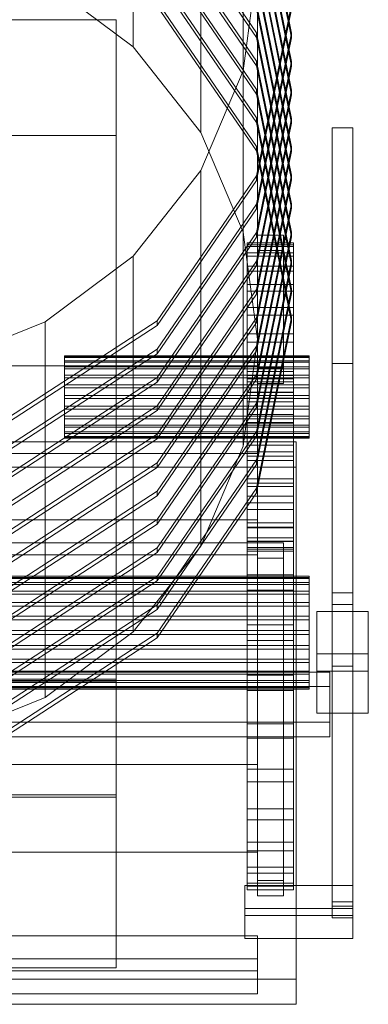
# Model space of a CAD drawing. Header units: millimetres. Extents: x -2233 to 61924, y -68080 to 6847.
# Tile 379 of 656: x 1753 to 1888, y -32644 to -32262. Entities that reach past the tile are written whole.
import ezdxf

# ---------------------------------------------------------------- set-up
doc = ezdxf.new("R2010")
doc.units = ezdxf.units.MM
doc.layers.add('frontal_C03', color=7, linetype='Continuous', lineweight=0)

msp = doc.modelspace()

# ---------------------------------------------------------------- linework, layer by layer
at = {"layer": 'frontal_C03'}
for p, q in [((1796.673, -32272.26), (1796.673, -32126.286)), ((1822.894, -32305.56), (1822.894, -32159.585)), ((1839.378, -32344.338), (1839.378, -32198.364)), ((1858.2, -32267.002), (1844.635, -32200.55)), ((1844.635, -32202.346), (1858.2, -32268.799)), ((1844.635, -32266.8), (1806.006, -32210.464)), ((1806.006, -32212.261), (1844.635, -32268.596)), ((1858.2, -32278.044), (1844.635, -32211.591)), ((1844.635, -32213.388), (1858.2, -32279.84)), ((1844.635, -32277.841), (1806.006, -32221.506)), ((1806.006, -32223.303), (1844.635, -32279.638)), ((1858.2, -32289.085), (1844.635, -32222.633)), ((1844.635, -32224.43), (1858.2, -32290.882)), ((1844.635, -32288.883), (1806.006, -32232.548)), ((1806.006, -32234.344), (1844.635, -32290.68)), ((1858.2, -32300.127), (1844.635, -32233.675)), ((1844.635, -32235.471), (1858.2, -32301.924)), ((1839.378, -32281.592), (1845, -32239.978)), ((1845, -32239.978), (1845, -32385.953)), ((1762.5, -32246.708), (1796.673, -32272.26)), ((1844.635, -32299.925), (1806.006, -32243.589)), ((1806.006, -32245.386), (1844.635, -32301.721)), ((1858.2, -32311.169), (1844.635, -32244.716)), ((1844.635, -32246.513), (1858.2, -32312.965)), ((1844.635, -32310.966), (1806.006, -32254.631)), ((1806.006, -32256.428), (1844.635, -32312.763)), ((1858.2, -32322.21), (1844.635, -32255.758)), ((1844.635, -32322.413), (1858.2, -32255.96)), ((1844.635, -32257.555), (1858.2, -32324.007)), ((1858.2, -32257.757), (1844.635, -32324.209)), ((1570, -32261.816), (1790, -32261.816)), ((1790, -32261.816), (1790, -32306.731)), ((1790, -32261.816), (1790, -32519.072)), ((1858.2, -32333.252), (1844.635, -32266.8)), ((1844.635, -32268.596), (1844.635, -32266.8)), ((1844.635, -32333.454), (1858.2, -32267.002)), ((1844.635, -32268.596), (1858.2, -32335.049)), ((1858.2, -32268.799), (1844.635, -32335.251)), ((1858.2, -32267.002), (1858.2, -32268.799)), ((1796.673, -32272.26), (1822.894, -32305.56)), ((1858.2, -32344.294), (1844.635, -32277.841)), ((1844.635, -32279.638), (1844.635, -32277.841)), ((1822.894, -32320.371), (1839.378, -32281.592)), ((1839.378, -32427.567), (1839.378, -32281.592)), ((1844.635, -32344.496), (1858.2, -32278.044)), ((1844.635, -32279.638), (1858.2, -32346.09)), ((1858.2, -32279.84), (1844.635, -32346.293)), ((1858.2, -32278.044), (1858.2, -32279.84)), ((1858.2, -32355.335), (1844.635, -32288.883)), ((1844.635, -32290.68), (1844.635, -32288.883)), ((1844.635, -32355.538), (1858.2, -32289.085)), ((1858.2, -32289.085), (1858.2, -32290.882)), ((1844.635, -32290.68), (1858.2, -32357.132)), ((1858.2, -32290.882), (1844.635, -32357.334)), ((1858.2, -32366.377), (1844.635, -32299.925)), ((1844.635, -32301.721), (1844.635, -32299.925)), ((1844.635, -32366.579), (1858.2, -32300.127)), ((1858.2, -32300.127), (1858.2, -32301.924)), ((1844.635, -32301.721), (1858.2, -32368.174)), ((1858.2, -32301.924), (1844.635, -32368.376)), ((1874, -32513.079), (1874, -32303.742)), ((1874, -32303.742), (1882, -32303.742)), ((1874, -32303.742), (1874, -32395.331)), ((1882, -32303.742), (1882, -32513.079)), ((1882, -32395.331), (1882, -32303.742)), ((1790, -32306.731), (1570, -32306.731)), ((1790, -32563.988), (1790, -32306.731)), ((1822.894, -32305.56), (1839.378, -32344.338)), ((1858.2, -32377.419), (1844.635, -32310.966)), ((1844.635, -32312.763), (1844.635, -32310.966)), ((1844.635, -32377.621), (1858.2, -32311.169)), ((1858.2, -32311.169), (1858.2, -32312.965)), ((1844.635, -32312.763), (1858.2, -32379.215)), ((1858.2, -32312.965), (1844.635, -32379.418)), ((1796.673, -32353.67), (1822.894, -32320.371)), ((1806.006, -32378.748), (1844.635, -32322.413)), ((1822.894, -32466.345), (1822.894, -32320.371)), ((1844.635, -32388.663), (1858.2, -32322.21)), ((1844.635, -32324.209), (1844.635, -32322.413)), ((1858.2, -32322.21), (1858.2, -32324.007)), ((1844.635, -32324.209), (1806.006, -32380.545)), ((1858.2, -32324.007), (1844.635, -32390.459)), ((1806.006, -32389.79), (1844.635, -32333.454)), ((1844.635, -32335.251), (1806.006, -32391.586)), ((1844.635, -32399.704), (1858.2, -32333.252)), ((1844.635, -32335.251), (1844.635, -32333.454)), ((1858.2, -32335.049), (1844.635, -32401.501)), ((1858.2, -32333.252), (1858.2, -32335.049)), ((1806.006, -32400.832), (1844.635, -32344.496)), ((1844.635, -32346.293), (1806.006, -32402.628)), ((1839.378, -32344.338), (1845, -32385.953)), ((1844.635, -32410.746), (1858.2, -32344.294)), ((1844.635, -32346.293), (1844.635, -32344.496)), ((1858.2, -32346.09), (1844.635, -32412.543)), ((1845, -32351.467), (1845, -32345.473)), ((1845, -32345.473), (1855, -32345.473)), ((1845, -32345.473), (1845, -32397.103)), ((1855, -32345.473), (1855, -32351.467)), ((1855, -32397.103), (1855, -32345.473)), ((1858.2, -32344.294), (1858.2, -32346.09)), ((1841, -32349.943), (1841, -32348.438)), ((1841, -32348.438), (1841, -32349.237)), ((1841, -32348.438), (1859, -32348.438)), ((1841, -32349.237), (1841, -32352.31)), ((1841, -32349.237), (1859, -32349.237)), ((1841, -32353.695), (1841, -32349.943)), ((1841, -32349.943), (1859, -32349.943)), ((1859, -32349.237), (1859, -32348.438)), ((1859, -32348.438), (1859, -32349.943)), ((1859, -32352.31), (1859, -32349.237)), ((1859, -32349.943), (1859, -32353.695)), ((1762.5, -32379.222), (1796.673, -32353.67)), ((1796.673, -32499.645), (1796.673, -32353.67)), ((1841, -32352.31), (1841, -32357.54)), ((1841, -32352.31), (1859, -32352.31)), ((1841, -32359.55), (1841, -32353.695)), ((1841, -32353.695), (1859, -32353.695)), ((1855, -32351.467), (1845, -32351.467)), ((1845, -32351.467), (1845, -32403.097)), ((1855, -32351.467), (1855, -32403.097)), ((1859, -32357.54), (1859, -32352.31)), ((1859, -32353.695), (1859, -32359.55)), ((1806.006, -32411.873), (1844.635, -32355.538)), ((1844.635, -32357.334), (1806.006, -32413.67)), ((1841, -32357.54), (1841, -32364.724)), ((1841, -32357.54), (1859, -32357.54)), ((1844.635, -32421.788), (1858.2, -32355.335)), ((1844.635, -32357.334), (1844.635, -32355.538)), ((1858.2, -32357.132), (1844.635, -32423.584)), ((1858.2, -32355.335), (1858.2, -32357.132)), ((1859, -32364.724), (1859, -32357.54)), ((1841, -32367.282), (1841, -32359.55)), ((1841, -32359.55), (1859, -32359.55)), ((1859, -32359.55), (1859, -32367.282)), ((1841, -32364.724), (1841, -32373.587)), ((1841, -32364.724), (1859, -32364.724)), ((1859, -32373.587), (1859, -32364.724)), ((1806.006, -32422.915), (1844.635, -32366.579)), ((1844.635, -32368.376), (1806.006, -32424.711)), ((1841, -32376.596), (1841, -32367.282)), ((1841, -32367.282), (1859, -32367.282)), ((1844.635, -32432.829), (1858.2, -32366.377)), ((1844.635, -32368.376), (1844.635, -32366.579)), ((1858.2, -32368.174), (1844.635, -32434.626)), ((1858.2, -32366.377), (1858.2, -32368.174)), ((1859, -32367.282), (1859, -32376.596)), ((1841, -32373.587), (1841, -32383.788)), ((1841, -32373.587), (1859, -32373.587)), ((1841, -32387.131), (1841, -32376.596)), ((1841, -32376.596), (1859, -32376.596)), ((1859, -32383.788), (1859, -32373.587)), ((1859, -32376.596), (1859, -32387.131)), ((1722.705, -32395.285), (1762.5, -32379.222)), ((1748.194, -32416.39), (1806.006, -32378.748)), ((1806.006, -32380.545), (1748.194, -32418.187)), ((1762.5, -32525.197), (1762.5, -32379.222)), ((1806.006, -32433.957), (1844.635, -32377.621)), ((1806.006, -32380.545), (1806.006, -32378.748)), ((1844.635, -32379.418), (1806.006, -32435.753)), ((1844.635, -32443.871), (1858.2, -32377.419)), ((1844.635, -32379.418), (1844.635, -32377.621)), ((1858.2, -32379.215), (1844.635, -32445.668)), ((1858.2, -32377.419), (1858.2, -32379.215)), ((1841, -32383.788), (1841, -32394.936)), ((1841, -32383.788), (1859, -32383.788)), ((1859, -32394.936), (1859, -32383.788)), ((1806.006, -32444.998), (1844.635, -32388.663)), ((1845, -32385.953), (1839.378, -32427.567)), ((1841, -32398.485), (1841, -32387.131)), ((1841, -32387.131), (1859, -32387.131)), ((1844.635, -32390.459), (1844.635, -32388.663)), ((1859, -32387.131), (1859, -32398.485)), ((1748.194, -32427.432), (1806.006, -32389.79)), ((1806.006, -32391.586), (1748.194, -32429.229)), ((1770, -32392.819), (1770, -32392.42)), ((1770, -32392.42), (1770, -32393.111)), ((1770, -32392.42), (1865, -32392.42)), ((1806.006, -32391.586), (1806.006, -32389.79)), ((1844.635, -32390.459), (1806.006, -32446.795)), ((1865, -32393.111), (1865, -32392.42)), ((1865, -32392.42), (1865, -32392.819)), ((1515, -32396.272), (1845, -32396.272)), ((1770, -32394.28), (1770, -32392.819)), ((1770, -32392.819), (1865, -32392.819)), ((1770, -32393.111), (1770, -32394.845)), ((1770, -32393.111), (1865, -32393.111)), ((1770, -32396.704), (1770, -32394.28)), ((1770, -32394.28), (1865, -32394.28)), ((1770, -32394.845), (1770, -32397.503)), ((1770, -32394.845), (1865, -32394.845)), ((1841, -32394.936), (1841, -32406.601)), ((1859, -32394.936), (1841, -32394.936)), ((1845, -32396.272), (1845, -32551.229)), ((1845, -32396.272), (1845, -32430.378)), ((1859, -32406.601), (1859, -32394.936)), ((1865, -32392.819), (1865, -32394.28)), ((1865, -32394.845), (1865, -32393.111)), ((1865, -32394.28), (1865, -32396.704)), ((1865, -32397.503), (1865, -32394.845)), ((1882, -32395.331), (1874, -32395.331)), ((1874, -32395.331), (1874, -32604.669)), ((1882, -32604.669), (1882, -32395.331)), ((1770, -32399.926), (1770, -32396.704)), ((1770, -32396.704), (1865, -32396.704)), ((1770, -32397.503), (1770, -32400.904)), ((1770, -32397.503), (1865, -32397.503)), ((1770, -32403.726), (1770, -32399.926)), ((1770, -32399.926), (1865, -32399.926)), ((1806.006, -32456.04), (1844.635, -32399.704)), ((1841, -32410.22), (1841, -32398.485)), ((1841, -32398.485), (1859, -32398.485)), ((1841, -32402.554), (1841, -32400.045)), ((1841, -32400.045), (1841, -32401.378)), ((1841, -32400.045), (1859, -32400.045)), ((1844.635, -32401.501), (1844.635, -32399.704)), ((1855, -32397.103), (1845, -32397.103)), ((1845, -32397.103), (1845, -32403.097)), ((1855, -32403.097), (1855, -32397.103)), ((1859, -32398.485), (1859, -32410.22)), ((1859, -32401.378), (1859, -32400.045)), ((1859, -32400.045), (1859, -32402.554)), ((1865, -32396.704), (1865, -32399.926)), ((1865, -32400.904), (1865, -32397.503)), ((1865, -32399.926), (1865, -32403.726)), ((1748.194, -32438.474), (1806.006, -32400.832)), ((1806.006, -32402.628), (1748.194, -32440.27)), ((1770, -32400.904), (1770, -32404.817)), ((1770, -32400.904), (1865, -32400.904)), ((1770, -32407.846), (1770, -32403.726)), ((1770, -32403.726), (1865, -32403.726)), ((1806.006, -32402.628), (1806.006, -32400.832)), ((1844.635, -32401.501), (1806.006, -32457.836)), ((1841, -32401.378), (1841, -32406.5)), ((1841, -32401.378), (1859, -32401.378)), ((1841, -32408.808), (1841, -32402.554)), ((1841, -32402.554), (1859, -32402.554)), ((1845, -32403.097), (1855, -32403.097)), ((1859, -32406.5), (1859, -32401.378)), ((1859, -32402.554), (1859, -32408.808)), ((1865, -32404.817), (1865, -32400.904)), ((1865, -32403.726), (1865, -32407.846)), ((1770, -32404.817), (1770, -32408.975)), ((1865, -32404.817), (1770, -32404.817)), ((1770, -32412.003), (1770, -32407.846)), ((1770, -32407.846), (1865, -32407.846)), ((1841, -32406.5), (1841, -32415.216)), ((1841, -32406.5), (1859, -32406.5)), ((1841, -32406.601), (1841, -32418.336)), ((1841, -32406.601), (1859, -32406.601)), ((1859, -32415.216), (1859, -32406.5)), ((1859, -32418.336), (1859, -32406.601)), ((1865, -32408.975), (1865, -32404.817)), ((1865, -32407.846), (1865, -32412.003)), ((1770, -32408.975), (1770, -32413.094)), ((1770, -32408.975), (1865, -32408.975)), ((1806.006, -32467.082), (1844.635, -32410.746)), ((1841, -32418.566), (1841, -32408.808)), ((1841, -32408.808), (1859, -32408.808)), ((1841, -32421.885), (1841, -32410.22)), ((1841, -32410.22), (1859, -32410.22)), ((1844.635, -32412.543), (1844.635, -32410.746)), ((1859, -32408.808), (1859, -32418.566)), ((1859, -32410.22), (1859, -32421.885)), ((1865, -32413.094), (1865, -32408.975)), ((1748.194, -32449.515), (1806.006, -32411.873)), ((1806.006, -32413.67), (1748.194, -32451.312)), ((1770, -32415.916), (1770, -32412.003)), ((1770, -32412.003), (1865, -32412.003)), ((1770, -32413.094), (1770, -32416.894)), ((1770, -32413.094), (1865, -32413.094)), ((1806.006, -32413.67), (1806.006, -32411.873)), ((1844.635, -32412.543), (1806.006, -32468.878)), ((1841, -32415.216), (1841, -32427.189)), ((1841, -32415.216), (1859, -32415.216)), ((1859, -32427.189), (1859, -32415.216)), ((1865, -32412.003), (1865, -32415.916)), ((1865, -32416.894), (1865, -32413.094)), ((1770, -32419.318), (1770, -32415.916)), ((1770, -32415.916), (1865, -32415.916)), ((1770, -32416.894), (1770, -32420.116)), ((1770, -32416.894), (1865, -32416.894)), ((1770, -32421.976), (1770, -32419.318)), ((1770, -32419.318), (1865, -32419.318)), ((1841, -32418.336), (1841, -32429.689)), ((1841, -32418.336), (1859, -32418.336)), ((1841, -32431.454), (1841, -32418.566)), ((1841, -32418.566), (1859, -32418.566)), ((1859, -32429.689), (1859, -32418.336)), ((1859, -32418.566), (1859, -32431.454)), ((1865, -32415.916), (1865, -32419.318)), ((1865, -32420.116), (1865, -32416.894)), ((1865, -32419.318), (1865, -32421.976)), ((1748.194, -32460.557), (1806.006, -32422.915)), ((1770, -32420.116), (1770, -32422.54)), ((1770, -32420.116), (1865, -32420.116)), ((1770, -32423.709), (1770, -32421.976)), ((1770, -32421.976), (1865, -32421.976)), ((1770, -32422.54), (1770, -32424.002)), ((1770, -32422.54), (1865, -32422.54)), ((1806.006, -32478.123), (1844.635, -32421.788)), ((1806.006, -32424.711), (1806.006, -32422.915)), ((1841, -32433.032), (1841, -32421.885)), ((1841, -32421.885), (1859, -32421.885)), ((1844.635, -32423.584), (1844.635, -32421.788)), ((1859, -32421.885), (1859, -32433.032)), ((1865, -32422.54), (1865, -32420.116)), ((1865, -32421.976), (1865, -32423.709)), ((1865, -32424.002), (1865, -32422.54)), ((1500, -32425.886), (1860, -32425.886)), ((1806.006, -32424.711), (1748.194, -32462.354)), ((1770, -32424.4), (1770, -32423.709)), ((1770, -32423.709), (1865, -32423.709)), ((1770, -32424.002), (1770, -32424.4)), ((1770, -32424.002), (1865, -32424.002)), ((1770, -32424.4), (1865, -32424.4)), ((1844.635, -32423.584), (1806.006, -32479.92)), ((1860, -32425.886), (1860, -32634.742)), ((1860, -32425.886), (1860, -32435.631)), ((1865, -32423.709), (1865, -32424.4)), ((1865, -32424.4), (1865, -32424.002)), ((1845, -32430.378), (1515, -32430.378)), ((1839.378, -32427.567), (1822.894, -32466.345)), ((1841, -32427.189), (1841, -32441.961)), ((1841, -32427.189), (1859, -32427.189)), ((1841, -32429.689), (1841, -32440.225)), ((1841, -32429.689), (1859, -32429.689)), ((1845, -32585.335), (1845, -32430.378)), ((1859, -32441.961), (1859, -32427.189)), ((1859, -32440.225), (1859, -32429.689)), ((1748.194, -32471.599), (1806.006, -32433.957)), ((1806.006, -32489.165), (1844.635, -32432.829)), ((1806.006, -32435.753), (1806.006, -32433.957)), ((1844.635, -32434.626), (1806.006, -32490.961)), ((1841, -32446.975), (1841, -32431.454)), ((1841, -32431.454), (1859, -32431.454)), ((1841, -32443.234), (1841, -32433.032)), ((1841, -32433.032), (1859, -32433.032)), ((1844.635, -32434.626), (1844.635, -32432.829)), ((1859, -32431.454), (1859, -32446.975)), ((1859, -32433.032), (1859, -32443.234)), ((1860, -32435.631), (1500, -32435.631)), ((1806.006, -32435.753), (1748.194, -32473.395)), ((1860, -32644.487), (1860, -32435.631)), ((1841, -32440.225), (1841, -32449.538)), ((1841, -32440.225), (1859, -32440.225)), ((1841, -32441.961), (1841, -32458.963)), ((1841, -32441.961), (1859, -32441.961)), ((1859, -32449.538), (1859, -32440.225)), ((1859, -32458.963), (1859, -32441.961)), ((1748.194, -32482.64), (1806.006, -32444.998)), ((1806.006, -32500.207), (1844.635, -32443.871)), ((1806.006, -32446.795), (1806.006, -32444.998)), ((1844.635, -32445.668), (1806.006, -32502.003)), ((1841, -32452.097), (1841, -32443.234)), ((1841, -32443.234), (1859, -32443.234)), ((1844.635, -32445.668), (1844.635, -32443.871)), ((1859, -32443.234), (1859, -32452.097)), ((1806.006, -32446.795), (1748.194, -32484.437)), ((1841, -32464.535), (1841, -32446.975)), ((1841, -32446.975), (1859, -32446.975)), ((1841, -32449.538), (1841, -32457.271)), ((1841, -32449.538), (1859, -32449.538)), ((1859, -32446.975), (1859, -32464.535)), ((1859, -32457.271), (1859, -32449.538)), ((1841, -32459.281), (1841, -32452.097)), ((1841, -32452.097), (1859, -32452.097)), ((1859, -32452.097), (1859, -32459.281)), ((1465, -32456.14), (1845, -32456.14)), ((1748.194, -32493.682), (1806.006, -32456.04)), ((1806.006, -32457.836), (1806.006, -32456.04)), ((1841, -32457.271), (1841, -32463.125)), ((1841, -32457.271), (1859, -32457.271)), ((1845, -32456.14), (1845, -32465.123)), ((1845, -32456.14), (1845, -32469.782)), ((1859, -32463.125), (1859, -32457.271)), ((1806.006, -32457.836), (1748.194, -32495.479)), ((1841, -32458.963), (1841, -32477.542)), ((1841, -32458.963), (1859, -32458.963)), ((1841, -32464.51), (1841, -32459.281)), ((1841, -32459.281), (1859, -32459.281)), ((1859, -32477.542), (1859, -32458.963)), ((1859, -32459.281), (1859, -32464.51)), ((1845, -32465.123), (1465, -32465.123)), ((1841, -32463.125), (1841, -32466.878)), ((1841, -32463.125), (1859, -32463.125)), ((1841, -32467.584), (1841, -32464.51)), ((1841, -32464.51), (1859, -32464.51)), ((1841, -32483.457), (1841, -32464.535)), ((1841, -32464.535), (1859, -32464.535)), ((1845, -32471), (1845, -32465.039)), ((1845, -32465.039), (1855, -32465.039)), ((1845, -32465.039), (1845, -32596.369)), ((1845, -32478.765), (1845, -32465.123)), ((1855, -32465.039), (1855, -32471)), ((1855, -32596.369), (1855, -32465.039)), ((1859, -32466.878), (1859, -32463.125)), ((1859, -32464.51), (1859, -32467.584)), ((1859, -32464.535), (1859, -32483.457)), ((1748.194, -32504.724), (1806.006, -32467.082)), ((1806.006, -32468.878), (1748.194, -32506.52)), ((1822.894, -32466.345), (1796.673, -32499.645)), ((1806.006, -32468.878), (1806.006, -32467.082)), ((1841, -32466.878), (1841, -32468.383)), ((1841, -32466.878), (1859, -32466.878)), ((1841, -32468.383), (1841, -32467.584)), ((1841, -32467.584), (1859, -32467.584)), ((1841, -32468.383), (1859, -32468.383)), ((1859, -32468.383), (1859, -32466.878)), ((1859, -32467.584), (1859, -32468.383)), ((1845, -32469.782), (1465, -32469.782)), ((1845, -32478.765), (1845, -32469.782)), ((1855, -32471), (1845, -32471)), ((1845, -32471), (1845, -32602.33)), ((1855, -32471), (1855, -32602.33)), ((1465, -32478.765), (1845, -32478.765)), ((1560, -32478.014), (1865, -32478.014)), ((1560, -32478.562), (1865, -32478.562)), ((1560, -32478.964), (1865, -32478.964)), ((1560, -32480.571), (1865, -32480.571)), ((1748.194, -32515.765), (1806.006, -32478.123)), ((1806.006, -32479.92), (1748.194, -32517.562)), ((1806.006, -32479.92), (1806.006, -32478.123)), ((1841, -32477.542), (1841, -32496.985)), ((1859, -32477.542), (1841, -32477.542)), ((1859, -32496.985), (1859, -32477.542)), ((1865, -32478.964), (1865, -32478.014)), ((1865, -32478.014), (1865, -32478.562)), ((1865, -32478.562), (1865, -32480.571)), ((1865, -32481.347), (1865, -32478.964)), ((1865, -32480.571), (1865, -32483.904)), ((1560, -32481.347), (1865, -32481.347)), ((1560, -32483.904), (1865, -32483.904)), ((1841, -32503.015), (1841, -32483.457)), ((1841, -32483.457), (1859, -32483.457)), ((1859, -32483.457), (1859, -32503.015)), ((1865, -32485.002), (1865, -32481.347)), ((1865, -32483.904), (1865, -32488.335)), ((1560, -32485.002), (1865, -32485.002)), ((1560, -32488.335), (1865, -32488.335)), ((1865, -32489.679), (1865, -32485.002)), ((1865, -32488.335), (1865, -32493.56)), ((1874, -32489.058), (1874, -32484.566)), ((1874, -32484.566), (1882, -32484.566)), ((1874, -32606.373), (1874, -32484.566)), ((1882, -32484.566), (1882, -32489.058)), ((1882, -32484.566), (1882, -32606.373)), ((1560, -32489.679), (1865, -32489.679)), ((1748.194, -32526.807), (1806.006, -32489.165)), ((1806.006, -32490.961), (1748.194, -32528.604)), ((1806.006, -32490.961), (1806.006, -32489.165)), ((1865, -32495.059), (1865, -32489.679)), ((1868, -32491.812), (1888, -32491.812)), ((1868, -32508.188), (1868, -32491.812)), ((1868, -32491.812), (1868, -32514.982)), ((1882, -32489.058), (1874, -32489.058)), ((1874, -32489.058), (1874, -32610.865)), ((1882, -32610.865), (1882, -32489.058)), ((1888, -32491.812), (1888, -32508.188)), ((1888, -32514.982), (1888, -32491.812)), ((1560, -32493.56), (1865, -32493.56)), ((1865, -32495.059), (1560, -32495.059)), ((1865, -32493.56), (1865, -32499.224)), ((1865, -32500.776), (1865, -32495.059)), ((1560, -32499.224), (1865, -32499.224)), ((1796.673, -32499.645), (1762.5, -32525.197)), ((1841, -32496.985), (1841, -32516.543)), ((1841, -32496.985), (1859, -32496.985)), ((1859, -32516.543), (1859, -32496.985)), ((1865, -32499.224), (1865, -32504.941)), ((1560, -32500.776), (1865, -32500.776)), ((1748.194, -32537.849), (1806.006, -32500.207)), ((1806.006, -32502.003), (1748.194, -32539.645)), ((1806.006, -32502.003), (1806.006, -32500.207)), ((1841, -32522.458), (1841, -32503.015)), ((1841, -32503.015), (1859, -32503.015)), ((1859, -32503.015), (1859, -32522.458)), ((1865, -32506.44), (1865, -32500.776)), ((1560, -32504.941), (1865, -32504.941)), ((1560, -32506.44), (1865, -32506.44)), ((1865, -32504.941), (1865, -32510.321)), ((1865, -32511.665), (1865, -32506.44)), ((1560, -32510.321), (1865, -32510.321)), ((1865, -32510.321), (1865, -32514.998)), ((1888, -32508.188), (1868, -32508.188)), ((1868, -32531.358), (1868, -32508.188)), ((1888, -32531.358), (1888, -32508.188)), ((1560, -32511.665), (1865, -32511.665)), ((1560, -32514.998), (1865, -32514.998)), ((1865, -32516.096), (1865, -32511.665)), ((1865, -32514.998), (1865, -32518.653)), ((1868, -32514.982), (1868, -32531.358)), ((1888, -32514.982), (1868, -32514.982)), ((1882, -32513.079), (1874, -32513.079)), ((1874, -32513.079), (1874, -32604.669)), ((1882, -32513.079), (1882, -32604.669)), ((1888, -32531.358), (1888, -32514.982)), ((1470, -32515.378), (1873, -32515.378)), ((1560, -32516.096), (1865, -32516.096)), ((1560, -32518.653), (1865, -32518.653)), ((1570, -32518.098), (1790, -32518.098)), ((1790, -32518.098), (1790, -32563.013)), ((1790, -32518.098), (1790, -32585.335)), ((1841, -32516.543), (1841, -32535.465)), ((1841, -32516.543), (1859, -32516.543)), ((1859, -32535.465), (1859, -32516.543)), ((1865, -32519.429), (1865, -32516.096)), ((1865, -32518.653), (1865, -32521.036)), ((1873, -32515.378), (1873, -32520.993)), ((1873, -32515.378), (1873, -32534.867)), ((1873, -32520.993), (1470, -32520.993)), ((1560, -32519.429), (1865, -32519.429)), ((1560, -32521.036), (1865, -32521.036)), ((1560, -32521.438), (1865, -32521.438)), ((1560, -32521.986), (1865, -32521.986)), ((1790, -32519.072), (1570, -32519.072)), ((1790, -32563.988), (1790, -32519.072)), ((1841, -32541.037), (1841, -32522.458)), ((1841, -32522.458), (1859, -32522.458)), ((1859, -32522.458), (1859, -32541.037)), ((1865, -32521.438), (1865, -32519.429)), ((1865, -32521.036), (1865, -32521.986)), ((1865, -32521.986), (1865, -32521.438)), ((1873, -32540.482), (1873, -32520.993)), ((1762.5, -32525.197), (1722.705, -32541.259)), ((1868, -32531.358), (1888, -32531.358)), ((1873, -32534.867), (1470, -32534.867)), ((1841, -32535.465), (1841, -32553.025)), ((1841, -32535.465), (1859, -32535.465)), ((1859, -32553.025), (1859, -32535.465)), ((1873, -32540.482), (1873, -32534.867)), ((1470, -32540.482), (1873, -32540.482)), ((1841, -32558.039), (1841, -32541.037)), ((1841, -32541.037), (1859, -32541.037)), ((1859, -32541.037), (1859, -32558.039)), ((1845, -32551.229), (1515, -32551.229)), ((1841, -32553.025), (1841, -32568.546)), ((1841, -32553.025), (1859, -32553.025)), ((1845, -32585.335), (1845, -32551.229)), ((1859, -32568.546), (1859, -32553.025)), ((1841, -32572.811), (1841, -32558.039)), ((1841, -32558.039), (1859, -32558.039)), ((1859, -32558.039), (1859, -32572.811)), ((1790, -32563.013), (1570, -32563.013)), ((1570, -32563.988), (1790, -32563.988)), ((1790, -32630.251), (1790, -32563.013)), ((1841, -32568.546), (1841, -32581.434)), ((1841, -32568.546), (1859, -32568.546)), ((1859, -32581.434), (1859, -32568.546)), ((1841, -32584.784), (1841, -32572.811)), ((1841, -32572.811), (1859, -32572.811)), ((1859, -32572.811), (1859, -32584.784)), ((1841, -32581.434), (1841, -32591.192)), ((1841, -32581.434), (1859, -32581.434)), ((1859, -32591.192), (1859, -32581.434)), ((1515, -32585.335), (1845, -32585.335)), ((1790, -32585.335), (1570, -32585.335)), ((1790, -32630.251), (1790, -32585.335)), ((1841, -32593.5), (1841, -32584.784)), ((1841, -32584.784), (1859, -32584.784)), ((1859, -32584.784), (1859, -32593.5)), ((1841, -32591.192), (1841, -32597.446)), ((1841, -32591.192), (1859, -32591.192)), ((1859, -32597.446), (1859, -32591.192)), ((1841, -32598.622), (1841, -32593.5)), ((1841, -32593.5), (1859, -32593.5)), ((1859, -32593.5), (1859, -32598.622)), ((1840, -32607.264), (1840, -32598.281)), ((1840, -32598.281), (1882, -32598.281)), ((1840, -32609.974), (1840, -32598.281)), ((1841, -32597.446), (1841, -32599.955)), ((1841, -32597.446), (1859, -32597.446)), ((1841, -32599.955), (1841, -32598.622)), ((1841, -32598.622), (1859, -32598.622)), ((1855, -32596.369), (1845, -32596.369)), ((1845, -32596.369), (1845, -32602.33)), ((1855, -32602.33), (1855, -32596.369)), ((1859, -32599.955), (1859, -32597.446)), ((1859, -32598.622), (1859, -32599.955)), ((1882, -32598.281), (1882, -32607.264)), ((1882, -32598.281), (1882, -32609.974)), ((1841, -32599.955), (1859, -32599.955)), ((1845, -32602.33), (1855, -32602.33)), ((1874, -32604.669), (1882, -32604.669)), ((1882, -32606.373), (1874, -32606.373)), ((1874, -32606.373), (1874, -32610.865)), ((1882, -32610.865), (1882, -32606.373)), ((1882, -32607.264), (1840, -32607.264)), ((1840, -32607.264), (1840, -32618.957)), ((1882, -32609.974), (1840, -32609.974)), ((1840, -32609.974), (1840, -32618.957)), ((1874, -32610.865), (1882, -32610.865)), ((1882, -32618.957), (1882, -32607.264)), ((1882, -32618.957), (1882, -32609.974)), ((1465, -32617.835), (1845, -32617.835)), ((1845, -32617.835), (1845, -32626.818)), ((1845, -32617.835), (1845, -32631.477)), ((1840, -32618.957), (1882, -32618.957)), ((1845, -32626.818), (1465, -32626.818)), ((1845, -32640.46), (1845, -32626.818)), ((1845, -32631.477), (1465, -32631.477)), ((1570, -32630.251), (1790, -32630.251)), ((1845, -32640.46), (1845, -32631.477)), ((1860, -32634.742), (1500, -32634.742)), ((1860, -32644.487), (1860, -32634.742)), ((1465, -32640.46), (1845, -32640.46)), ((1500, -32644.487), (1860, -32644.487))]:
    msp.add_line(p, q, dxfattribs=at)

doc.saveas('drawing.dxf')
